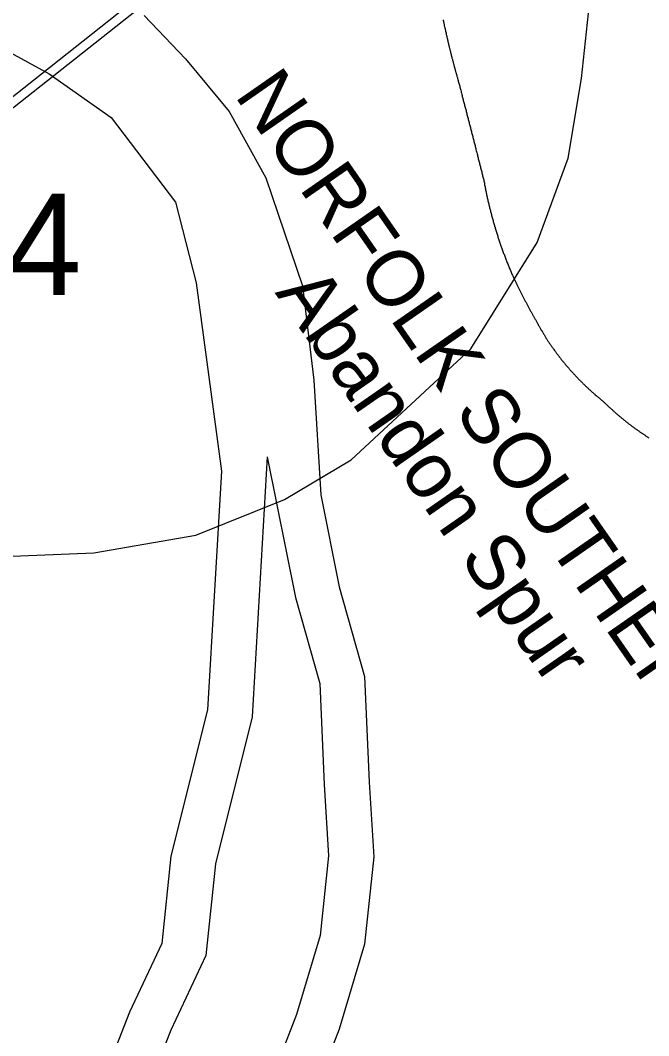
# Model space of a CAD drawing. Extents: x 1268485 to 1426702, y 514839 to 616766.
# Drawn here: x 1383183 to 1384099, y 545651 to 547131 of the extents above; entities that cross this region are included whole.
import ezdxf

# ---------------------------------------------------------------- set-up
doc = ezdxf.new("R2010")
doc.units = 0
for name, color, linetype in [('Old_Level_14', 7, 'Continuous'), ('Old_Level_3', 7, 'Continuous'), ('Old_Level_44', 7, 'Continuous'), ('Old_Level_58', 7, 'Continuous'), ('Old_Level_61', 7, 'Continuous'), ('Old_Level_8', 7, 'Continuous')]:
    doc.layers.add(name, color=color, linetype=linetype)

msp = doc.modelspace()

# ---------------------------------------------------------------- linework, layer by layer
at = {"layer": 'Old_Level_14'}
msp.add_line((1383947.616, 546417.693), (1383947.616, 546417.693), dxfattribs=at)
at = {"layer": 'Old_Level_3'}
msp.add_lwpolyline([(1383135.49, 546348.312), (1383290.49, 546354.77), (1383439.032, 546380.603), (1383568.199, 546432.27), (1383665.074, 546490.395), (1383839.449, 546651.853), (1383936.324, 546806.853), (1383981.532, 546929.561), (1384000.907, 547045.812), (1384013.824, 547168.52)], dxfattribs=at)
at = {"layer": 'Old_Level_44'}
for points in [[(1382878.53, 546791.733), (1382992.129, 546876.727), (1383609.13, 547365.776), (1383850.784, 547556.833), (1384091.003, 547741.175)], [(1384091.003, 547741.175), (1383854.783, 547543.864), (1383542.386, 547295.494), (1383123.26, 546963.566), (1382912.876, 546800.242)], [(1383799.111, 547131.247), (1383799.419, 547130.427), (1383799.521, 547129.709), (1383799.624, 547128.889), (1383799.829, 547128.069), (1383800.034, 547127.249), (1383800.136, 547126.48), (1383800.341, 547125.711), (1383800.547, 547124.89), (1383800.752, 547124.07), (1383800.854, 547123.302), (1383800.957, 547122.482), (1383801.264, 547121.712), (1383801.367, 547120.944), (1383801.674, 547120.123)], [(1383801.674, 547120.123), (1383801.777, 547119.303), (1383801.982, 547118.483), (1383802.084, 547117.765), (1383802.289, 547116.945), (1383802.495, 547116.125), (1383802.597, 547115.305), (1383802.905, 547114.485), (1383803.007, 547113.767), (1383803.11, 547112.947), (1383803.417, 547112.126), (1383803.52, 547111.306), (1383803.725, 547110.589), (1383803.827, 547109.768), (1383804.135, 547108.948), (1383804.237, 547108.128), (1383804.545, 547107.359), (1383804.648, 547106.538), (1383804.75, 547105.77), (1383804.955, 547105), (1383805.16, 547104.18), (1383805.365, 547103.36), (1383805.468, 547102.54), (1383805.775, 547101.822), (1383805.878, 547101.002), (1383806.083, 547100.182), (1383806.288, 547099.362), (1383806.493, 547098.644), (1383806.596, 547097.824), (1383806.903, 547097.003), (1383807.006, 547096.235), (1383807.211, 547095.415), (1383807.416, 547094.645), (1383807.621, 547093.825), (1383807.723, 547093.057), (1383808.031, 547092.236), (1383808.236, 547091.416), (1383808.339, 547090.698), (1383808.646, 547089.878), (1383808.749, 547089.058), (1383808.954, 547088.289), (1383809.159, 547087.52), (1383809.364, 547086.7), (1383809.466, 547085.88), (1383809.774, 547085.11), (1383809.979, 547084.29), (1383810.081, 547083.522), (1383810.389, 547082.752), (1383810.492, 547081.932), (1383810.799, 547081.112), (1383811.004, 547080.394), (1383811.107, 547079.574), (1383811.414, 547078.754), (1383811.517, 547077.985), (1383811.722, 547077.165), (1383812.029, 547076.396), (1383812.132, 547075.627), (1383812.337, 547074.807), (1383812.645, 547073.987), (1383812.747, 547073.269), (1383812.952, 547072.449), (1383813.157, 547071.629), (1383813.362, 547070.859), (1383813.67, 547070.039), (1383813.772, 547069.321), (1383813.977, 547068.501), (1383814.285, 547067.681), (1383814.388, 547066.963), (1383814.593, 547066.143), (1383814.9, 547065.323), (1383815.003, 547064.554), (1383815.208, 547063.734), (1383815.515, 547062.914), (1383815.72, 547062.196), (1383815.925, 547061.376), (1383816.13, 547060.607), (1383816.336, 547059.838), (1383816.541, 547059.018), (1383816.746, 547058.249), (1383816.951, 547057.428), (1383817.258, 547056.711), (1383817.361, 547055.89), (1383817.668, 547055.07), (1383817.873, 547054.302), (1383818.078, 547053.482), (1383818.284, 547052.764), (1383818.489, 547051.944), (1383818.796, 547051.123), (1383819.001, 547050.354), (1383819.104, 547049.586), (1383819.411, 547048.816), (1383819.616, 547047.996), (1383819.924, 547047.227), (1383820.129, 547046.458), (1383820.232, 547045.638), (1383820.539, 547044.869), (1383820.744, 547044.049), (1383821.052, 547043.331), (1383821.257, 547042.511), (1383821.359, 547041.742)], [(1383821.359, 547041.742), (1383821.769, 547040.256), (1383822.077, 547038.82), (1383822.59, 547037.333), (1383823, 547035.898), (1383823.41, 547034.463), (1383823.717, 547032.925), (1383824.128, 547031.489), (1383824.538, 547030.003), (1383824.845, 547028.568), (1383825.255, 547027.081), (1383825.665, 547025.645), (1383825.973, 547024.21), (1383826.383, 547022.672), (1383826.793, 547021.237), (1383827.101, 547019.75), (1383827.511, 547018.315), (1383827.921, 547016.828), (1383828.229, 547015.393), (1383828.639, 547013.957), (1383829.049, 547012.419), (1383829.356, 547010.984), (1383829.766, 547009.498), (1383830.177, 547008.062), (1383830.484, 547006.575), (1383830.997, 547005.14), (1383831.407, 547003.705), (1383831.714, 547002.167), (1383832.125, 547000.731), (1383832.535, 546999.245), (1383832.842, 546997.81), (1383833.252, 546996.323), (1383833.662, 546994.887), (1383833.97, 546993.452), (1383834.38, 546991.914), (1383834.79, 546990.479), (1383835.098, 546988.993), (1383835.508, 546987.557), (1383835.918, 546986.07), (1383836.226, 546984.635), (1383836.636, 546983.149), (1383837.046, 546981.713), (1383837.353, 546980.226), (1383837.763, 546978.74), (1383838.174, 546977.305), (1383838.481, 546975.818), (1383838.891, 546974.382), (1383839.301, 546972.896), (1383839.609, 546971.461), (1383840.019, 546969.923), (1383840.327, 546968.487), (1383840.737, 546967.052), (1383841.147, 546965.565), (1383841.454, 546964.13), (1383841.865, 546962.643), (1383842.275, 546961.208), (1383842.582, 546959.67), (1383842.992, 546958.235), (1383843.402, 546956.748), (1383843.71, 546955.312), (1383844.12, 546953.877), (1383844.53, 546952.391), (1383844.838, 546950.955), (1383845.248, 546949.418), (1383845.658, 546947.982), (1383845.966, 546946.495), (1383846.376, 546945.06), (1383846.786, 546943.574), (1383847.093, 546942.138), (1383847.503, 546940.6), (1383847.914, 546939.165), (1383848.221, 546937.73), (1383848.631, 546936.243), (1383849.041, 546934.807), (1383849.349, 546933.321), (1383849.759, 546931.886), (1383850.169, 546930.399), (1383850.477, 546928.963), (1383850.887, 546927.425), (1383851.297, 546925.99), (1383851.605, 546924.504), (1383852.015, 546923.068), (1383852.425, 546921.633), (1383852.732, 546920.146), (1383853.142, 546918.711), (1383853.45, 546917.173), (1383853.86, 546915.737), (1383854.27, 546914.251), (1383854.578, 546912.816), (1383854.988, 546911.329), (1383855.398, 546909.893), (1383855.706, 546908.355), (1383856.116, 546906.92), (1383856.526, 546905.434), (1383856.731, 546903.999), (1383857.141, 546902.512), (1383857.551, 546901.076), (1383857.859, 546899.641), (1383858.269, 546898.103), (1383858.576, 546896.668)], [(1383858.576, 546896.668), (1383858.884, 546895.181), (1383859.294, 546893.746), (1383859.499, 546892.311), (1383859.704, 546890.824), (1383860.012, 546889.388), (1383860.217, 546887.953), (1383860.627, 546886.415), (1383860.832, 546884.98), (1383861.139, 546883.544), (1383861.344, 546882.109), (1383861.755, 546880.673), (1383861.96, 546879.187), (1383862.37, 546877.752), (1383862.575, 546876.317), (1383862.985, 546874.881), (1383863.292, 546873.446), (1383863.6, 546871.959), (1383863.908, 546870.523), (1383864.215, 546869.088), (1383864.523, 546867.602), (1383864.83, 546866.166), (1383865.24, 546864.731), (1383865.548, 546863.296), (1383865.856, 546861.86), (1383866.266, 546860.425), (1383866.676, 546858.99), (1383866.983, 546857.554), (1383867.291, 546856.119), (1383867.599, 546854.684), (1383868.009, 546853.248), (1383868.419, 546851.813), (1383868.726, 546850.377), (1383869.136, 546848.942), (1383869.547, 546847.507), (1383869.854, 546846.071), (1383870.264, 546844.636), (1383870.674, 546843.201), (1383870.982, 546841.765), (1383871.495, 546840.33), (1383871.905, 546838.945), (1383872.212, 546837.51), (1383872.622, 546836.075), (1383873.032, 546834.639), (1383873.545, 546833.204), (1383873.853, 546831.82), (1383874.263, 546830.385), (1383874.775, 546828.949), (1383875.083, 546827.514), (1383875.596, 546826.13), (1383876.006, 546824.694), (1383876.416, 546823.259), (1383876.826, 546821.875), (1383877.339, 546820.44), (1383877.749, 546819.055), (1383878.261, 546817.62), (1383878.671, 546816.185), (1383879.081, 546814.801), (1383879.594, 546813.366), (1383880.004, 546811.981), (1383880.517, 546810.546), (1383881.029, 546809.213), (1383881.542, 546807.727), (1383881.85, 546806.394), (1383882.362, 546804.958), (1383882.875, 546803.574), (1383883.388, 546802.19), (1383883.9, 546800.755), (1383884.413, 546799.37), (1383884.925, 546797.987), (1383885.336, 546796.551), (1383885.848, 546795.167), (1383886.361, 546793.834), (1383886.873, 546792.45), (1383887.386, 546791.015), (1383887.899, 546789.63), (1383888.411, 546788.247), (1383889.027, 546786.862), (1383889.539, 546785.478), (1383889.949, 546784.043), (1383890.462, 546782.71), (1383891.077, 546781.326), (1383891.59, 546779.942), (1383892.102, 546778.558), (1383892.717, 546777.174), (1383893.23, 546775.789), (1383893.743, 546774.456), (1383894.358, 546773.073), (1383894.87, 546771.688), (1383895.486, 546770.305), (1383895.998, 546768.92), (1383896.613, 546767.587), (1383897.229, 546766.254), (1383897.741, 546764.871), (1383898.356, 546763.486), (1383898.972, 546762.103), (1383899.484, 546760.77), (1383900.099, 546759.437), (1383900.714, 546758.052), (1383901.227, 546756.669)], [(1383901.227, 546756.669), (1383901.74, 546755.694), (1383902.252, 546754.771), (1383902.765, 546753.746), (1383903.278, 546752.773), (1383903.585, 546751.747), (1383904.098, 546750.825), (1383904.61, 546749.799), (1383905.123, 546748.825), (1383905.636, 546747.8), (1383906.148, 546746.877), (1383906.456, 546745.852), (1383906.969, 546744.878), (1383907.481, 546743.853), (1383907.994, 546742.93), (1383908.506, 546741.956), (1383909.019, 546740.93), (1383909.532, 546740.008), (1383910.044, 546738.982), (1383910.454, 546738.009), (1383910.865, 546737.086), (1383911.377, 546736.061), (1383911.89, 546735.086), (1383912.402, 546734.113), (1383912.915, 546733.138), (1383913.325, 546732.113), (1383913.838, 546731.19), (1383914.35, 546730.165), (1383914.863, 546729.243), (1383915.376, 546728.269), (1383915.888, 546727.295), (1383916.401, 546726.321), (1383916.914, 546725.296), (1383917.426, 546724.373), (1383917.836, 546723.399), (1383918.349, 546722.425), (1383918.862, 546721.451), (1383919.477, 546720.477), (1383919.989, 546719.503), (1383920.502, 546718.58), (1383921.015, 546717.555), (1383921.527, 546716.632), (1383922.04, 546715.607), (1383922.45, 546714.684), (1383922.963, 546713.71), (1383923.475, 546712.736), (1383924.09, 546711.813), (1383924.603, 546710.788), (1383925.116, 546709.865), (1383925.628, 546708.891), (1383926.141, 546707.917), (1383926.654, 546706.994), (1383927.269, 546706.021), (1383927.781, 546705.046), (1383928.294, 546704.073), (1383928.704, 546703.15), (1383929.217, 546702.176), (1383929.832, 546701.202), (1383930.345, 546700.228), (1383930.857, 546699.305), (1383931.37, 546698.382), (1383931.985, 546697.357), (1383932.498, 546696.434), (1383933.01, 546695.511), (1383933.523, 546694.486), (1383934.138, 546693.563), (1383934.651, 546692.641), (1383935.163, 546691.667), (1383935.778, 546690.693), (1383936.291, 546689.77), (1383936.701, 546688.796), (1383937.419, 546687.874), (1383937.829, 546686.951), (1383938.342, 546685.926), (1383938.957, 546685.003), (1383939.469, 546684.08), (1383940.084, 546683.106), (1383940.597, 546682.183), (1383941.11, 546681.26), (1383941.725, 546680.338), (1383942.238, 546679.312), (1383942.853, 546678.39), (1383943.365, 546677.416), (1383943.98, 546676.493), (1383944.493, 546675.571), (1383945.006, 546674.648), (1383945.621, 546673.673), (1383946.134, 546672.751), (1383946.749, 546671.828), (1383947.261, 546670.854), (1383947.876, 546669.932), (1383948.389, 546669.009), (1383949.004, 546668.086), (1383949.517, 546667.112), (1383950.132, 546666.189), (1383950.747, 546665.266), (1383951.26, 546664.293), (1383951.875, 546663.37), (1383952.388, 546662.447), (1383953.003, 546661.524)], [(1383953.003, 546661.524), (1383953.618, 546660.499), (1383954.336, 546659.525), (1383954.951, 546658.551), (1383955.668, 546657.577), (1383956.386, 546656.552), (1383957.001, 546655.629), (1383957.719, 546654.604), (1383958.334, 546653.63), (1383959.154, 546652.707), (1383959.769, 546651.682), (1383960.487, 546650.759), (1383961.205, 546649.734), (1383961.923, 546648.811), (1383962.64, 546647.889), (1383963.358, 546646.863), (1383963.973, 546645.941), (1383964.793, 546645.018), (1383965.511, 546644.043), (1383966.229, 546643.07), (1383967.049, 546642.147), (1383967.664, 546641.173), (1383968.382, 546640.25), (1383969.099, 546639.327), (1383969.92, 546638.354), (1383970.637, 546637.431), (1383971.355, 546636.508), (1383972.175, 546635.585), (1383972.893, 546634.611), (1383973.61, 546633.688), (1383974.328, 546632.817), (1383975.148, 546631.894), (1383975.866, 546630.92), (1383976.584, 546629.997), (1383977.404, 546629.126), (1383978.122, 546628.204), (1383979.044, 546627.332), (1383979.762, 546626.358), (1383980.48, 546625.486), (1383981.3, 546624.563), (1383982.12, 546623.692), (1383982.838, 546622.77), (1383983.658, 546621.898), (1383984.478, 546620.975), (1383985.298, 546620.052), (1383986.016, 546619.181), (1383986.836, 546618.309), (1383987.657, 546617.438), (1383988.374, 546616.566), (1383989.297, 546615.695), (1383990.015, 546614.823), (1383990.835, 546613.952), (1383991.655, 546613.08), (1383992.475, 546612.209), (1383993.398, 546611.338), (1383994.116, 546610.415), (1383995.038, 546609.544), (1383995.756, 546608.774), (1383996.576, 546607.852), (1383997.499, 546606.981), (1383998.217, 546606.211), (1383999.139, 546605.289), (1383999.96, 546604.417), (1384000.882, 546603.648), (1384001.6, 546602.725), (1384002.523, 546601.957), (1384003.343, 546601.137), (1384004.266, 546600.265), (1384005.086, 546599.445), (1384006.009, 546598.624), (1384006.726, 546597.753), (1384007.649, 546596.933), (1384008.469, 546596.113), (1384009.392, 546595.293), (1384010.212, 546594.523), (1384011.135, 546593.703), (1384011.955, 546592.883), (1384012.878, 546592.063), (1384013.801, 546591.242), (1384014.621, 546590.422), (1384015.544, 546589.705), (1384016.466, 546588.884), (1384017.389, 546588.064), (1384018.209, 546587.296), (1384019.132, 546586.475), (1384019.952, 546585.706), (1384020.875, 546584.938), (1384021.9, 546584.117), (1384022.72, 546583.4), (1384023.643, 546582.579), (1384024.463, 546581.81), (1384025.489, 546581.042), (1384026.411, 546580.324), (1384027.232, 546579.504), (1384028.257, 546578.734), (1384029.077, 546578.017), (1384030.102, 546577.248), (1384031.025, 546576.479), (1384031.845, 546575.761), (1384032.871, 546574.992)], [(1384032.871, 546574.992), (1384033.486, 546574.326), (1384034.203, 546573.71), (1384034.921, 546572.993), (1384035.536, 546572.378), (1384036.254, 546571.712), (1384036.869, 546571.045), (1384037.587, 546570.379), (1384038.202, 546569.764), (1384038.92, 546569.046), (1384039.637, 546568.431), (1384040.252, 546567.816), (1384040.97, 546567.149), (1384041.585, 546566.483), (1384042.405, 546565.868), (1384043.021, 546565.253), (1384043.738, 546564.586), (1384044.353, 546563.92), (1384045.174, 546563.305), (1384045.789, 546562.689), (1384046.507, 546562.074), (1384047.224, 546561.459), (1384047.839, 546560.792), (1384048.66, 546560.177), (1384049.377, 546559.562), (1384049.992, 546558.947), (1384050.71, 546558.332), (1384051.325, 546557.666), (1384052.145, 546557.05), (1384052.863, 546556.435), (1384053.581, 546555.82), (1384054.298, 546555.256), (1384055.016, 546554.641), (1384055.734, 546554.025), (1384056.349, 546553.359), (1384057.169, 546552.795), (1384057.887, 546552.18), (1384058.605, 546551.617), (1384059.425, 546551.001), (1384060.04, 546550.386), (1384060.758, 546549.822), (1384061.475, 546549.207), (1384062.296, 546548.643), (1384063.013, 546547.976), (1384063.731, 546547.413), (1384064.551, 546546.9), (1384065.166, 546546.234), (1384065.884, 546545.67), (1384066.602, 546545.106), (1384067.422, 546544.491), (1384068.14, 546543.927), (1384068.857, 546543.363), (1384069.575, 546542.799), (1384070.395, 546542.235), (1384071.113, 546541.62), (1384071.83, 546541.056), (1384072.651, 546540.492), (1384073.368, 546539.929), (1384074.086, 546539.364), (1384074.906, 546538.801), (1384075.624, 546538.236), (1384076.342, 546537.673), (1384077.162, 546537.109), (1384077.879, 546536.648), (1384078.597, 546536.083), (1384079.417, 546535.52), (1384080.238, 546534.956), (1384080.955, 546534.392), (1384081.775, 546533.88), (1384082.493, 546533.315), (1384083.211, 546532.752), (1384084.031, 546532.239), (1384084.749, 546531.675), (1384085.671, 546531.214), (1384086.389, 546530.65), (1384087.107, 546530.137), (1384087.825, 546529.573), (1384088.747, 546529.061), (1384089.465, 546528.497), (1384090.285, 546527.984), (1384091.003, 546527.523), (1384091.926, 546526.959), (1384092.643, 546526.446), (1384093.361, 546525.933), (1384094.079, 546525.37), (1384095.001, 546524.857), (1384095.719, 546524.395), (1384096.539, 546523.883), (1384097.359, 546523.37), (1384098.077, 546522.858), (1384098.897, 546522.397)]]:
    msp.add_lwpolyline(points, dxfattribs=at)
at = {"layer": 'Old_Level_58'}
for points in [[(1383363.661, 547137.781), (1383423.854, 547074.2), (1383487.39, 546997.903), (1383540.895, 546900.86), (1383594.399, 546743.581), (1383611.119, 546606.381), (1383621.151, 546439.063), (1383647.903, 546305.21), (1383684.687, 546174.702), (1383691.375, 546020.77), (1383698.124, 545911.629), (1383684.748, 545784.468), (1383647.963, 545660.654), (1383601.147, 545540.186)], [(1383363.661, 547137.781), (1383423.854, 547074.2), (1383487.39, 546997.903), (1383540.895, 546900.86), (1383594.399, 546743.581), (1383611.119, 546606.381), (1383621.151, 546439.063), (1383647.903, 546305.21), (1383684.687, 546174.702), (1383691.375, 546020.77), (1383698.124, 545911.629), (1383684.748, 545784.468), (1383647.963, 545660.654), (1383601.147, 545540.186)], [(1383131.625, 547103.42), (1383225.436, 547052.786), (1383315.725, 546989.203), (1383409.357, 546865.383), (1383439.454, 546748.257), (1383476.238, 546473.846), (1383456.174, 546125.814), (1383402.708, 545912.867), (1383389.331, 545785.701), (1383342.515, 545685.307), (1383299.042, 545574.873)], [(1383131.625, 547103.42), (1383225.436, 547052.786), (1383315.725, 546989.203), (1383409.357, 546865.383), (1383439.454, 546748.257), (1383476.238, 546473.846), (1383456.174, 546125.814), (1383402.708, 545912.867), (1383389.331, 545785.701), (1383342.515, 545685.307), (1383299.042, 545574.873)]]:
    msp.add_lwpolyline(points, dxfattribs=at)
at = {"layer": 'Old_Level_61'}
for points in [[(1383543.155, 546494.51), (1383584.057, 546289.856), (1383619.463, 546164.239), (1383625.846, 546017.321), (1383632.294, 545913.047), (1383620.124, 545797.353), (1383585.829, 545681.917), (1383544.983, 545576.81), (1383479.996, 545511.779), (1383373.73, 545446.793), (1383246.964, 545409.793)], [(1383543.155, 546494.51), (1383521.325, 546115.848), (1383467.479, 545901.388), (1383453.439, 545767.919), (1383402.834, 545659.399), (1383356.228, 545541.005), (1383246.964, 545409.793)]]:
    msp.add_lwpolyline(points, dxfattribs=at)

# ---------------------------------------------------------------- texts
at = {"layer": 'Old_Level_14'}
for s, p in [('NORFOLK SOUTHERN', (1383494.309, 547021.374)), ('Abandon Spur', (1383553.579, 546733.733))]:
    msp.add_text(s, height=82.02083, rotation=304.818492, dxfattribs=at).set_placement(p)
at = {"layer": 'Old_Level_8'}
msp.add_text('2014', height=147.6375, dxfattribs=at).set_placement((1382833.556, 546730.149))

doc.saveas('drawing.dxf')
